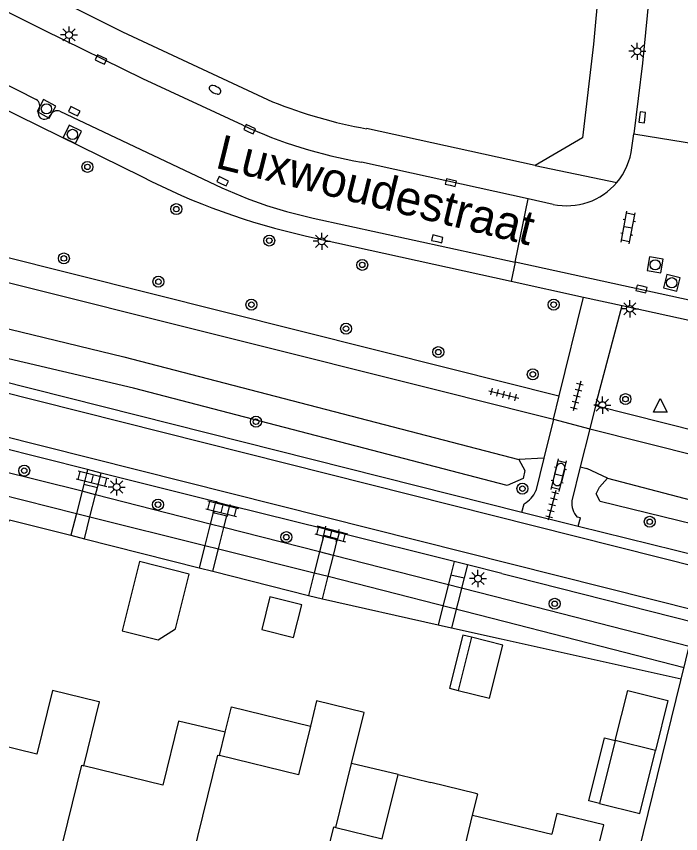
# Model space of a CAD drawing. Extents: x 128000 to 131008, y 398996 to 402500.
# Drawn here: x 128217.7 to 128266, y 399644.1 to 399703.6 of the extents above; entities that cross this region are included whole.
import ezdxf

# ---------------------------------------------------------------- set-up
doc = ezdxf.new("R2010")
doc.units = 0
for name, color, linetype in [('gg-afsc-erfafscheiding', 7, 'Continuous'), ('gg-anno-openbare ruimte label', 7, 'Continuous'), ('gg-bbg-gedigitaliseerde bijgebouw', 7, 'Continuous'), ('gg-bbg-hoofdgebouw', 7, 'Continuous'), ('gg-bbg-luifel en loopbrug', 7, 'Continuous'), ('gg-bbg-tussenscheiding', 7, 'Continuous'), ('gg-knt-verharding', 7, 'Continuous'), ('gg-knt-verharding nz', 7, 'Continuous'), ('gg-kntw-bovenkant insteek waterloop', 7, 'Continuous'), ('gg-kwrk-duiker nz buis', 7, 'Continuous'), ('gg-kwrk-kunstwerk niveau 01', 7, 'Continuous'), ('gt-grn-groengrens', 7, 'Continuous'), ('gt-grn-weggrens', 7, 'Continuous'), ('gt-symb-boom', 7, 'Continuous'), ('gt-symb-brandkraan', 7, 'Continuous'), ('gt-symb-klinker verharding', 7, 'Continuous'), ('gt-symb-kolk', 7, 'Continuous'), ('gt-symb-lichtmast', 7, 'Continuous'), ('gt-symb-rioolschacht', 7, 'Continuous'), ('gt-symb-tegel verharding', 7, 'Continuous'), ('gt-symb-waterafsluiter', 7, 'Continuous')]:
    doc.layers.add(name, color=color, linetype=linetype)

# ---------------------------------------------------------------- blocks, each defined once
blk = doc.blocks.new('gt0-KOLK')
at = {"layer": 'gt-symb-kolk'}
blk.add_lwpolyline([(0, 0), (0.375, 0), (0.375, 0.4), (-0.375, 0.4), (-0.375, 0), (0, 0)], dxfattribs=at)
blk = doc.blocks.new('gt0-LMAST')
at = {"layer": 'gt-symb-lichtmast'}
for p, q in [((-0.005, 0.246), (-0.005, 0.621)), ((-0.182, 0.173), (-0.447, 0.438)), ((0.172, 0.173), (0.437, 0.438)), ((-0.255, -0.004), (-0.63, -0.004)), ((-0.182, -0.181), (-0.447, -0.446)), ((-0.005, -0.254), (-0.005, -0.629)), ((0.437, -0.446), (0.172, -0.181)), ((0.245, -0.004), (0.62, -0.004))]:
    blk.add_line(p, q, dxfattribs=at)
blk.add_circle((-0.005, -0.004), 0.25, dxfattribs=at)
blk = doc.blocks.new('gt0-RS')
at = {"layer": 'gt-symb-rioolschacht'}
blk.add_lwpolyline([(-0.5, -0.5), (0.5, -0.5), (0.5, 0.5), (-0.5, 0.5)], close=True, dxfattribs=at)
blk.add_circle((0, 0), 0.375, dxfattribs=at)
blk = doc.blocks.new('gt0-BOOM')
at = {"layer": 'gt-symb-boom'}
for radius in [0.4, 0.2]:
    blk.add_circle((0, 0), radius, dxfattribs=at)
blk = doc.blocks.new('gt0-BR')
at = {"layer": 'gt-symb-brandkraan'}
for centre, radius, start, end in [((-0.244, 0), 0.206, 107.56694, 252.43307), ((0.599, -2.664), 3, 106.89205, 107.56694), ((0, -0.691), 0.938, 73.10799, 106.89205), ((-0.599, -2.664), 3, 72.43309, 73.10799), ((0.244, 0), 0.206, 287.56695, 72.43309), ((0.599, 2.664), 3, 252.43307, 253.10797), ((0, 0.691), 0.938, 253.10797, 286.89206), ((-0.599, 2.664), 3, 286.89206, 287.56695)]:
    blk.add_arc(centre, radius, start, end, dxfattribs=at)
blk = doc.blocks.new('gt0-KL1')
at = {"layer": 'gt-symb-klinker verharding'}
for p, q in [((-1.15, 0.3), (1.15, 0.3)), ((-1, -0.3), (-1, 0.3)), ((-0.5, 0.3), (-0.5, 0.45)), ((0, -0.3), (0, 0.3)), ((0.5, 0.3), (0.5, 0.45)), ((1, -0.3), (1, 0.3)), ((-1.15, -0.3), (1.15, -0.3)), ((-0.5, -0.45), (-0.5, -0.3)), ((0.5, -0.45), (0.5, -0.3))]:
    blk.add_line(p, q, dxfattribs=at)
blk = doc.blocks.new('gt0-TEG1')
at = {"layer": 'gt-symb-tegel verharding'}
for p, q in [((-1.125, 0), (1.125, 0)), ((-0.9, -0.25), (-0.9, 0.25)), ((-0.45, -0.25), (-0.45, 0.25)), ((0, -0.25), (0, 0.25)), ((0.45, -0.25), (0.45, 0.25)), ((0.9, -0.25), (0.9, 0.25))]:
    blk.add_line(p, q, dxfattribs=at)
blk = doc.blocks.new('gt0-WAFSL')
at = {"layer": 'gt-symb-waterafsluiter'}
for p, q in [((-0.5, -0.333), (0, 0.667)), ((0, 0.667), (0.5, -0.333)), ((0.5, -0.333), (-0.5, -0.333))]:
    blk.add_line(p, q, dxfattribs=at)

msp = doc.modelspace()

# ---------------------------------------------------------------- linework, layer by layer
at = {"layer": 'gg-afsc-erfafscheiding'}
for p, q in [((128222.646, 399665.604), (128230.997, 399663.485)), ((128231.994, 399663.232), (128238.948, 399661.468)), ((128239.963, 399661.219), (128248.376, 399659.344)), ((128249.347, 399659.128), (128252.981, 399658.318)), ((128252.981, 399658.318), (128266.075, 399655.401))]:
    msp.add_line(p, q, dxfattribs=at)
msp.add_lwpolyline([(128216.917, 399666.364), (128217.202, 399666.985), (128221.664, 399665.853)], dxfattribs=at)
at = {"layer": 'gg-bbg-gedigitaliseerde bijgebouw'}
for p, q in [((128230.279, 399663.031), (128226.645, 399663.937)), ((128250.807, 399658.428), (128249.843, 399654.564)), ((128249.843, 399654.564), (128252.124, 399653.996)), ((128261.269, 399650.905), (128260.128, 399646.33)), ((128264.193, 399650.175), (128261.269, 399650.905))]:
    msp.add_line(p, q, dxfattribs=at)
for points in [[(128226.645, 399663.937), (128225.387, 399658.897), (128228.026, 399658.238), (128229.281, 399659.033), (128230.279, 399663.031)], [(128252.124, 399653.996), (128253.088, 399657.859), (128250.807, 399658.428)], [(128260.128, 399646.33), (128263.052, 399645.601), (128264.193, 399650.175)]]:
    msp.add_lwpolyline(points, dxfattribs=at)
at = {"layer": 'gg-bbg-hoofdgebouw'}
for p, q in [((128242.091, 399649.25), (128242.997, 399652.955)), ((128232.897, 399651.52), (128229.5, 399652.33)), ((128232.482, 399649.82), (128232.897, 399651.52)), ((128240.95, 399644.58), (128242.091, 399649.25)), ((128245.472, 399648.434), (128247.85, 399647.85)), ((128251.122, 399647.046), (128247.85, 399647.85)), ((128250.13, 399642.35), (128250.897, 399645.487))]:
    msp.add_line(p, q, dxfattribs=at)
for points in [[(128223.596, 399653.755), (128220.33, 399654.56), (128219.181, 399649.91), (128213.44, 399651.32)], [(128222.6, 399649.08), (128223.74, 399653.72), (128223.596, 399653.755)], [(128242.997, 399652.955), (128239.547, 399653.797), (128239.098, 399651.957)], [(128229.5, 399652.33), (128228.36, 399647.66), (128222.6, 399649.08)], [(128239.098, 399651.957), (128238.232, 399648.415), (128232.482, 399649.82)], [(128240.95, 399644.58), (128244.322, 399643.755), (128245.472, 399648.434)], [(128250.897, 399645.487), (128251.27, 399647.01), (128251.122, 399647.046)], [(128256.74, 399629.81), (128260.43, 399644.77), (128257.02, 399645.6), (128256.649, 399644.086)]]:
    msp.add_lwpolyline(points, dxfattribs=at)
at = {"layer": 'gg-bbg-luifel en loopbrug'}
for p, q in [((128245.472, 399648.434), (128242.091, 399649.25)), ((128250.897, 399645.487), (128256.649, 399644.086))]:
    msp.add_line(p, q, dxfattribs=at)
for points in [[(128236.145, 399661.369), (128235.55, 399658.985), (128237.871, 399658.406), (128238.466, 399660.79), (128236.145, 399661.369)], [(128250.807, 399658.428), (128250.178, 399658.585), (128249.214, 399654.722), (128249.843, 399654.564)], [(128261.269, 399650.905), (128262.181, 399654.56), (128265.105, 399653.83), (128264.193, 399650.175)], [(128232.897, 399651.52), (128233.348, 399653.363), (128239.098, 399651.957)], [(128260.128, 399646.33), (128259.35, 399646.524), (128260.491, 399651.099), (128261.269, 399650.905)]]:
    msp.add_lwpolyline(points, dxfattribs=at)
at = {"layer": 'gg-bbg-tussenscheiding'}
for points in [[(128229.098, 399636.605), (128232.36, 399649.85), (128232.482, 399649.82)], [(128220.23, 399639.4), (128220.08, 399639.437), (128222.457, 399649.115), (128222.6, 399649.08)], [(128238.56, 399634.92), (128238.416, 399634.956), (128240.797, 399644.618), (128240.95, 399644.58)]]:
    msp.add_lwpolyline(points, dxfattribs=at)
at = {"layer": 'gg-knt-verharding'}
for p, q in [((128209.747, 399702.322), (128219.14, 399697.584)), ((128209.256, 399700.609), (128226.823, 399691.976)), ((128162.948, 399699.671), (128249.258, 399677.998)), ((128162.579, 399697.959), (128248.783, 399676.314)), ((128220.865, 399696.734), (128231.737, 399691.594)), ((128255.435, 399692.775), (128243.184, 399695.463)), ((128262.625, 399695.075), (128267.263, 399694.33)), ((128254.938, 399690.363), (128242.802, 399693.02)), ((128253.984, 399685.752), (128254.938, 399690.363)), ((128239.297, 399688.951), (128253.984, 399685.752)), ((128238.815, 399687.64), (128253.696, 399684.36)), ((128180.068, 399686.308), (128254.476, 399667.535)), ((128253.696, 399684.36), (128258.962, 399683.199)), ((128257.198, 399676.012), (128258.962, 399683.199)), ((128258.962, 399683.199), (128261.787, 399682.587)), ((128259.832, 399675.273), (128261.787, 399682.587)), ((128261.787, 399682.587), (128272.183, 399680.298)), ((128249.258, 399677.998), (128257.169, 399676.019)), ((128248.783, 399676.314), (128255.118, 399674.731)), ((128256.773, 399674.318), (128257.198, 399676.012)), ((128257.169, 399676.019), (128257.198, 399676.012)), ((128259.832, 399675.273), (128259.418, 399673.601)), ((128270.307, 399672.649), (128259.832, 399675.273)), ((128255.118, 399674.731), (128256.773, 399674.318)), ((128256.773, 399674.318), (128256.072, 399671.469)), ((128259.418, 399673.601), (128258.727, 399670.832)), ((128259.418, 399673.601), (128269.892, 399670.958)), ((128222.879, 399670.642), (128212.845, 399673.156)), ((128256.072, 399671.469), (128255.488, 399669.097)), ((128222.879, 399670.642), (128222.609, 399669.579)), ((128223.857, 399670.377), (128222.879, 399670.642)), ((128223.591, 399669.33), (128223.857, 399670.377)), ((128232.219, 399668.301), (128223.857, 399670.377)), ((128256.999, 399670.837), (128256.756, 399669.864)), ((128257.596, 399670.686), (128257.353, 399669.713)), ((128258.727, 399670.832), (128258.11, 399668.356)), ((128232.022, 399667.523), (128232.219, 399668.301)), ((128232.219, 399668.301), (128233.213, 399668.036)), ((128233.213, 399668.036), (128233.019, 399667.27)), ((128240.174, 399666.299), (128233.213, 399668.036)), ((128254.476, 399667.535), (128254.643, 399668.152)), ((128254.476, 399667.535), (128258.577, 399666.53)), ((128240.063, 399665.862), (128240.174, 399666.299)), ((128240.174, 399666.299), (128241.185, 399666.038)), ((128258.577, 399666.53), (128268.221, 399664.146)), ((128241.185, 399666.038), (128241.075, 399665.605)), ((128249.556, 399663.935), (128241.185, 399666.038)), ((128249.556, 399663.935), (128249.315, 399662.984)), ((128250.512, 399663.695), (128249.556, 399663.935)), ((128250.512, 399663.695), (128250.279, 399662.753)), ((128253.017, 399663.066), (128250.512, 399663.695)), ((128253.017, 399663.066), (128253.996, 399662.819)), ((128253.996, 399662.819), (128267.084, 399659.511))]:
    msp.add_line(p, q, dxfattribs=at)
for points in [[(128261.391, 399737.612), (128261.217, 399724.193), (128260.967, 399717.595), (128260.494, 399710.401), (128259.691, 399701.617), (128258.891, 399694.784), (128255.435, 399692.775)], [(128234.178, 399695.707), (128226.902, 399699.098), (128219.696, 399702.636), (128210.964, 399707.006)], [(128217.336, 399706.583), (128225.431, 399702.525), (128236.333, 399697.426)], [(128263.802, 399705.966), (128263.258, 399700.244), (128262.625, 399695.075)], [(128258.577, 399666.53), (128258.732, 399667.12), (128258.492, 399667.183)]]:
    msp.add_lwpolyline(points, dxfattribs=at)
for centre, radius, start, end in [((128218.828, 399697.092), 0.583, 333.64379, 57.60108), ((128249.097, 399729.037), 34.091, 248.01169, 260.01138), ((128219.739, 399696.597), 0.455, 148.71654, 336.46001), ((128220.673, 399696.213), 0.556, 69.8208, 158.62797), ((128249.005, 399728.112), 35.636, 245.41335, 259.97547), ((128249.635, 399736.314), 49.862, 242.77479, 257.46783), ((128246.086, 399720.504), 32.276, 243.60331, 257.85711), ((128257.3, 399670.772), 0.308, 343.81038, 167.8012), ((128257.054, 399669.787), 0.308, 165.58005, 346.03154), ((128253.787, 399669.768), 1.828, 297.91171, 338.4834), ((128259.654, 399668.21), 1.551, 174.60472, 221.47207)]:
    msp.add_arc(centre, radius, start, end, dxfattribs=at)
at = {"layer": 'gg-knt-verharding nz'}
for p, q in [((128262.475, 399694.069), (128262.625, 399695.075)), ((128256.753, 399689.952), (128254.938, 399690.363)), ((128179.883, 399685.565), (128268.027, 399663.358)), ((128267.845, 399682.7), (128253.984, 399685.752)), ((128179.136, 399682.558), (128267.29, 399660.352))]:
    msp.add_line(p, q, dxfattribs=at)
for centre, radius, start, end in [((128257.746, 399694.607), 4.76, 319.92516, 353.50804), ((128257.746, 399694.606), 4.759, 257.95496, 319.93541)]:
    msp.add_arc(centre, radius, start, end, dxfattribs=at)
at = {"layer": 'gg-kntw-bovenkant insteek waterloop'}
for p, q in [((128222.477, 399669.06), (128212.456, 399671.578)), ((128212.055, 399669.954), (128222.069, 399667.449)), ((128223.46, 399668.812), (128222.477, 399669.06)), ((128231.807, 399666.677), (128223.46, 399668.812)), ((128222.069, 399667.449), (128223.052, 399667.203)), ((128223.052, 399667.203), (128231.41, 399665.113)), ((128232.804, 399666.422), (128231.807, 399666.677)), ((128239.754, 399664.644), (128232.804, 399666.422)), ((128231.41, 399665.113), (128232.408, 399664.863)), ((128232.408, 399664.863), (128239.368, 399663.122)), ((128240.766, 399664.385), (128239.754, 399664.644)), ((128239.368, 399663.122), (128240.381, 399662.869))]:
    msp.add_line(p, q, dxfattribs=at)
for points in [[(128165.766, 399692.995), (128167.345, 399693.306), (128175.108, 399691.376), (128195.697, 399686.086), (128225.513, 399678.855), (128254.259, 399671.382)], [(128254.259, 399671.382), (128254.682, 399670.578), (128254.571, 399669.995), (128253.41, 399669.477), (128226.231, 399676.569), (128194.788, 399683.955), (128174.638, 399688.984), (128166.448, 399691.49)], [(128260.176, 399668.323), (128259.886, 399668.871), (128260.134, 399669.349), (128260.701, 399670.007)], [(128260.701, 399670.007), (128272.479, 399666.93), (128284.939, 399663.705), (128285.746, 399663.014)], [(128285.746, 399663.014), (128285.263, 399661.837), (128284.113, 399661.901), (128272.667, 399665.258), (128260.176, 399668.323)], [(128266.655, 399657.763), (128253.601, 399661.102), (128240.766, 399664.385)], [(128240.381, 399662.869), (128253.26, 399659.572), (128266.278, 399656.229)]]:
    msp.add_lwpolyline(points, dxfattribs=at)
at = {"layer": 'gg-kwrk-duiker nz buis'}
msp.add_lwpolyline([(128253.394, 399603.71), (128257.877, 399621.982), (128274.577, 399690.057), (128303.52, 399686.79)], dxfattribs=at)
at = {"layer": 'gg-kwrk-kunstwerk niveau 01'}
for p, q in [((128222.609, 399669.579), (128222.477, 399669.06)), ((128222.609, 399669.579), (128223.591, 399669.33)), ((128223.46, 399668.812), (128223.591, 399669.33)), ((128222.477, 399669.06), (128222.069, 399667.449)), ((128223.052, 399667.203), (128223.46, 399668.812)), ((128222.069, 399667.449), (128221.664, 399665.853)), ((128232.022, 399667.523), (128231.807, 399666.677)), ((128232.022, 399667.523), (128233.019, 399667.27)), ((128222.646, 399665.604), (128223.052, 399667.203)), ((128232.804, 399666.422), (128233.019, 399667.27)), ((128231.807, 399666.677), (128231.41, 399665.113)), ((128232.408, 399664.863), (128232.804, 399666.422)), ((128221.664, 399665.853), (128222.646, 399665.604)), ((128240.063, 399665.862), (128239.754, 399664.644)), ((128240.063, 399665.862), (128241.075, 399665.605)), ((128240.766, 399664.385), (128241.075, 399665.605)), ((128231.41, 399665.113), (128230.997, 399663.485)), ((128231.994, 399663.232), (128232.408, 399664.863)), ((128239.754, 399664.644), (128239.368, 399663.122)), ((128240.381, 399662.869), (128240.766, 399664.385)), ((128230.997, 399663.485), (128231.994, 399663.232)), ((128239.368, 399663.122), (128238.948, 399661.468)), ((128239.963, 399661.219), (128240.381, 399662.869)), ((128249.315, 399662.984), (128248.376, 399659.344)), ((128249.315, 399662.984), (128250.279, 399662.753)), ((128250.279, 399662.753), (128249.347, 399659.128)), ((128238.948, 399661.468), (128239.963, 399661.219)), ((128248.376, 399659.344), (128249.347, 399659.128))]:
    msp.add_line(p, q, dxfattribs=at)
at = {"layer": 'gt-grn-groengrens'}
for p, q in [((128256.072, 399671.469), (128254.259, 399671.382)), ((128258.727, 399670.832), (128259.193, 399670.717)), ((128260.701, 399670.007), (128259.193, 399670.717))]:
    msp.add_line(p, q, dxfattribs=at)
at = {"layer": 'gt-grn-weggrens'}
for p, q in [((128255.435, 399692.775), (128261.388, 399691.543)), ((128253.984, 399685.752), (128253.696, 399684.36)), ((128256.773, 399674.318), (128259.418, 399673.601))]:
    msp.add_line(p, q, dxfattribs=at)

# ---------------------------------------------------------------- block references
at = {"layer": 'gt-symb-boom'}
for p in [(128222.87, 399692.68), (128229.335, 399689.605), (128236.098, 399687.313), (128221.152, 399686.016), (128242.864, 399685.542), (128228.034, 399684.318), (128234.801, 399682.646), (128256.789, 399682.652), (128241.687, 399680.898), (128248.397, 399679.194), (128255.274, 399677.573), (128262.018, 399675.772), (128235.13, 399674.124), (128218.268, 399670.564), (128254.518, 399669.252), (128228.004, 399668.09), (128263.783, 399666.839), (128237.341, 399665.719), (128256.866, 399660.87)]:
    msp.add_blockref('gt0-BOOM', p, dxfattribs=at)
at = {"layer": 'gt-symb-brandkraan', "rotation": -26.36005820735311}
msp.add_blockref('gt0-BR', (128232.155, 399698.297), dxfattribs=at)
at = {"layer": 'gt-symb-klinker verharding'}
for p, rotation in [((128262.207, 399688.269), 79.56697526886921), ((128257.165, 399670.232), 76.75619797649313), ((128223.245, 399669.969), -14.119602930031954), ((128232.667, 399667.785), -14.11960293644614), ((128240.594, 399665.962), -14.119602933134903)]:
    msp.add_blockref('gt0-KL1', p, dxfattribs=dict(at, rotation=rotation))
at = {"layer": 'gt-symb-kolk'}
for p, rotation in [((128223.767, 399700.317), -25.796026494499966), ((128221.818, 399696.552), -25.975714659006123), ((128263.041, 399696.308), -97.00425924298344), ((128234.593, 399695.24), -23.822899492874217), ((128232.616, 399691.456), -26.48817853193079), ((128249.258, 399691.343), -13.355340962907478), ((128248.279, 399687.243), -13.702889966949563), ((128263.233, 399683.991), 166.58892815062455)]:
    msp.add_blockref('gt0-KOLK', p, dxfattribs=dict(at, rotation=rotation))
at = {"layer": 'gt-symb-lichtmast'}
for p in [(128221.533, 399702.293), (128262.879, 399701.102), (128239.919, 399687.267), (128262.342, 399682.348), (128260.34, 399675.336), (128224.996, 399669.372), (128251.289, 399662.707)]:
    msp.add_blockref('gt0-LMAST', p, dxfattribs=at)
at = {"layer": 'gt-symb-rioolschacht'}
for p, rotation in [((128219.887, 399696.908), -28.153346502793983), ((128221.779, 399695.04), -25.847610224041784), ((128264.18, 399685.549), 170.3304947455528), ((128265.379, 399684.241), 165.93596328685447)]:
    msp.add_blockref('gt0-RS', p, dxfattribs=dict(at, rotation=rotation))
at = {"layer": 'gt-symb-tegel verharding'}
for p, rotation in [((128258.486, 399675.998), -104.1196029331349), ((128253.155, 399676.11), -14.119602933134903), ((128256.689, 399668.06), 75.8803970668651)]:
    msp.add_blockref('gt0-TEG1', p, dxfattribs=dict(at, rotation=rotation))
at = {"layer": 'gt-symb-waterafsluiter'}
msp.add_blockref('gt0-WAFSL', (128264.544, 399675.154), dxfattribs=at)

# ---------------------------------------------------------------- texts
at = {"layer": 'gg-anno-openbare ruimte label'}
msp.add_text('Luxwoudestraat', height=2.5, rotation=346.1, dxfattribs=at).set_placement((128232.094, 399692.629))

doc.saveas('drawing.dxf')
